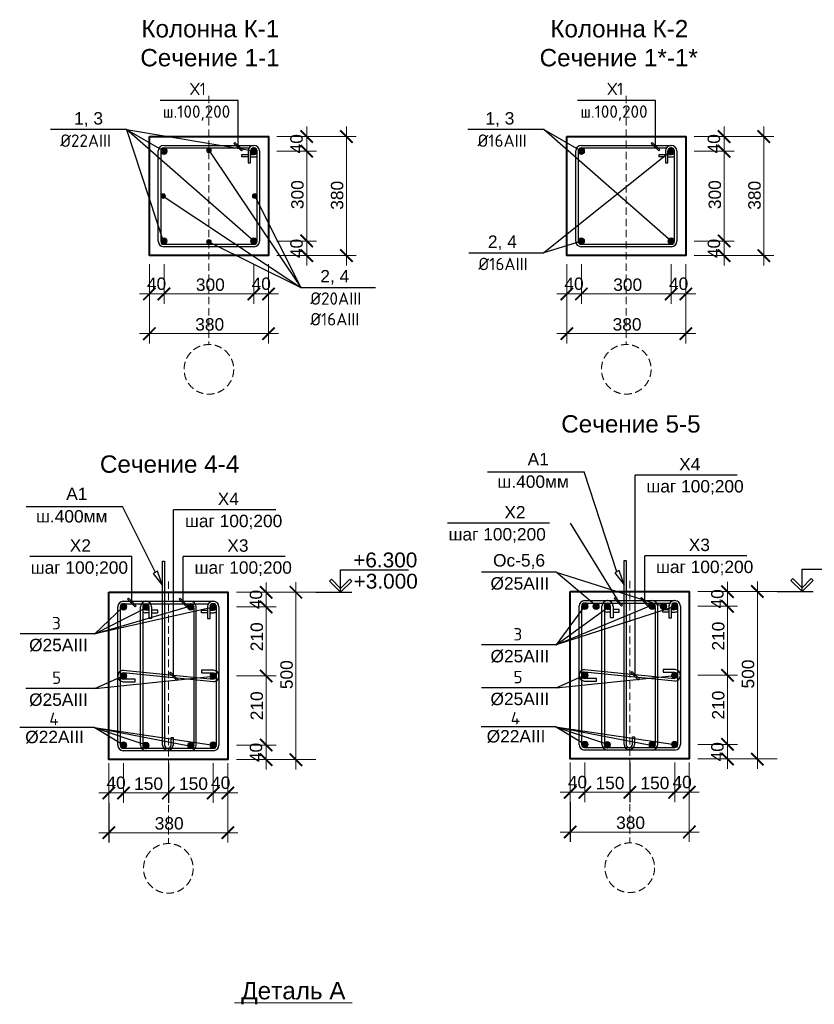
# Model space of a CAD drawing. Header units: millimetres. Extents: x 2063114 to 14983986, y -126020516 to 213791.
# Tile 555 of 656: x 2323391 to 2339408, y -375484 to -355644. Entities that reach past the tile are written whole.
import ezdxf
from ezdxf.enums import TextEntityAlignment as Align

# ---------------------------------------------------------------- set-up
doc = ezdxf.new("R2010")
doc.units = ezdxf.units.MM
doc.linetypes.add('ACAD_ISO04W100', pattern=[30, 24, -3, 0, -3])
doc.linetypes.add('HIDDEN', pattern=[0.375, 0.25, -0.125])
for name, color, linetype, lineweight in [('007-Extension', 32, 'Continuous', 15), ('оси', 22, 'ACAD_ISO04W100', 13), ('РАЗМЕР АР', 150, 'Continuous', 20)]:
    doc.layers.add(name, color=color, linetype=linetype, lineweight=lineweight)
doc.layers.add('2D-чертеж - Общий', color=7, linetype='Continuous')
doc.layers.add('размер', color=7, linetype='Continuous')
doc.styles.get("Standard").update_dxf_attribs({"font": 'arial.ttf'})

# ---------------------------------------------------------------- blocks, each defined once
blk = doc.blocks.new('_ArchTick')
at = {"color": 0, "linetype": 'ByBlock', "const_width": 0.15}
blk.add_lwpolyline([(-0.5, -0.5), (0.5, 0.5)], dxfattribs=at)

msp = doc.modelspace()

# ---------------------------------------------------------------- hatches: boundary and pattern name
at = {"lineweight": 15}
for color, points in [(3, [(2326364.57822, -358294.19238, 1), (2326234.57822, -358294.19238, 1)]), (1, [(2327157.77822, -358275.99238, -1), (2327251.37822, -358275.99238, -1)]), (3, [(2328044.57822, -358294.19238, -1), (2328174.57822, -358294.19238, -1)]), (3, [(2334777.93079, -358294.19238, 1), (2334647.93079, -358294.19238, 1)]), (3, [(2336457.93079, -358294.19238, -1), (2336587.93079, -358294.19238, -1)]), (1, [(2326234.57822, -359199.19231, -1), (2326328.17822, -359199.19231, -1)]), (1, [(2328080.97822, -359199.19231, -1), (2328174.57822, -359199.19231, -1)]), (3, [(2326364.57822, -360104.19238, -1), (2326234.57822, -360104.19238, -1)]), (1, [(2327157.77822, -360122.83647, -1), (2327251.37822, -360122.83647, -1)]), (3, [(2328044.57822, -360104.19238, 1), (2328174.57822, -360104.19238, 1)]), (3, [(2334777.93079, -360104.19238, -1), (2334647.93079, -360104.19238, -1)]), (3, [(2336457.93079, -360104.19238, 1), (2336587.93079, -360104.19238, 1)]), (4, [(2325547.23233, -367478.11716, 1), (2325417.23233, -367478.11716, 1)]), (4, [(2325999.73233, -367478.11716, 1), (2325869.73233, -367478.11716, 1)]), (4, [(2326774.73279, -367478.11656, -1), (2326904.73279, -367478.11635, -1)]), (4, [(2327227.23233, -367478.11716, -1), (2327357.23233, -367478.11716, -1)]), (4, [(2334848.50525, -367464.50227, 1), (2334718.50525, -367464.50227, 1)]), (4, [(2335074.75525, -367464.50227, 1), (2334944.75525, -367464.50227, 1)]), (4, [(2335301.00525, -367464.50227, 1), (2335171.00525, -367464.50227, 1)]), (4, [(2336076.00571, -367464.50166, -1), (2336206.00571, -367464.50146, -1)]), (4, [(2336302.25525, -367464.50227, -1), (2336432.25525, -367464.50227, -1)]), (4, [(2336528.50525, -367464.50227, -1), (2336658.50525, -367464.50227, -1)]), (6, [(2325547.23233, -368868.89376, 1), (2325417.23233, -368868.89376, 1)]), (6, [(2327227.23233, -368868.89376, -1), (2327357.23233, -368868.89376, -1)]), (6, [(2334848.50525, -368855.27886, 1), (2334718.50525, -368855.27886, 1)]), (6, [(2336528.50525, -368855.27886, -1), (2336658.50525, -368855.27886, -1)]), (3, [(2325547.23233, -370259.67035, -1), (2325417.23233, -370259.67035, -1)]), (3, [(2325999.73233, -370269.67035, -1), (2325869.73233, -370269.67035, -1)]), (3, [(2326774.73612, -370269.66974, 1), (2326904.73612, -370269.66954, 1)]), (3, [(2327227.23233, -370259.67035, 1), (2327357.23233, -370259.67035, 1)]), (3, [(2334848.50525, -370246.05546, -1), (2334718.50525, -370246.05546, -1)]), (3, [(2335301.00525, -370256.05546, -1), (2335171.00525, -370256.05546, -1)]), (3, [(2336076.00904, -370256.05485, 1), (2336206.00904, -370256.05465, 1)]), (3, [(2336528.50525, -370246.05546, 1), (2336658.50525, -370246.05546, 1)])]:
    msp.add_hatch(color=color, dxfattribs=at).paths.add_polyline_path(points)

# ---------------------------------------------------------------- linework, layer by layer
for p, q in [((2325541.65799, -357856.68845), (2326299.57822, -358294.19238)), ((2325541.65799, -357856.68845), (2326288.16163, -360129.43039)), ((2328109.57822, -360104.19238), (2325541.65799, -357856.68845)), ((2325541.65799, -357856.68845), (2328104.57822, -358289.19238)), ((2333955.01057, -357856.68845), (2334712.93079, -358294.19238)), ((2336522.93079, -360104.19238), (2333955.01057, -357856.68845)), ((2326184.57822, -360109.19238), (2326184.57822, -358289.19221)), ((2327204.57822, -358275.99238), (2329055.46765, -361038.23329)), ((2328224.57822, -358289.19221), (2328224.57822, -360109.19238)), ((2336527.93079, -358289.19238), (2333955.01057, -360342.01844)), ((2334597.93079, -360109.19238), (2334597.93079, -358289.19221)), ((2336637.93079, -358289.19221), (2336637.93079, -360109.19238)), ((2326284.77192, -359202.00926), (2329055.46765, -361038.23329)), ((2328127.77822, -359199.19231), (2329055.46765, -361038.23329)), ((2328114.57822, -360219.19238), (2326294.57822, -360219.19238)), ((2327204.57822, -360122.83647), (2329055.46765, -361038.23329)), ((2334712.93079, -360104.19238), (2333955.01057, -360342.01844)), ((2336527.93079, -360219.19238), (2334707.93079, -360219.19238)), ((2332444.55966, -360342.01844), (2333955.01057, -360342.01844)), ((2329055.46765, -361038.23329), (2330565.91856, -361038.23329)), ((2326272.23233, -370259.67035), (2326272.23233, -366558.11716)), ((2326272.23233, -366558.11716), (2326312.23233, -366558.11716)), ((2326312.23233, -366558.11716), (2326312.23233, -370259.67035)), ((2335573.50525, -370246.05546), (2335573.50525, -366544.50227)), ((2335573.50525, -366544.50227), (2335613.50525, -366544.50227)), ((2335613.50525, -366544.50227), (2335613.50525, -370246.05546)), ((2335016.50555, -367460.1089), (2334203.87092, -366777.75495)), ((2334203.87092, -366777.75495), (2336367.25513, -367464.50156)), ((2325477.23233, -367473.11716), (2324902.59799, -368020.0966)), ((2324902.59799, -368020.0966), (2325976.19671, -367478.11716)), ((2324902.59799, -368020.0966), (2326775.83494, -367478.11716)), ((2327297.23233, -367483.11716), (2324902.59799, -368020.0966)), ((2325367.23233, -370264.67052), (2325367.23233, -367473.11716)), ((2325824.73233, -370259.67035), (2325824.73233, -367478.11716)), ((2326949.7361, -370259.66947), (2326949.73279, -367478.11628)), ((2327407.23233, -367473.11716), (2327407.23233, -370264.67035)), ((2334778.50525, -367459.50227), (2334203.87092, -368244.17062)), ((2334203.87092, -368244.17062), (2335277.46963, -367464.50227)), ((2334203.87092, -368244.17062), (2336077.10786, -367464.50227)), ((2336598.50525, -367469.50227), (2334203.87092, -368244.17062)), ((2334668.50525, -370251.05563), (2334668.50525, -367459.50227)), ((2335126.00525, -370246.05546), (2335126.00525, -367464.50227)), ((2336251.00902, -370246.05458), (2336251.00571, -367464.50139)), ((2336708.50525, -367459.50227), (2336708.50525, -370251.05546)), ((2326442.23233, -370259.67035), (2326442.23233, -370109.67035)), ((2326442.23233, -370109.67035), (2326482.23233, -370109.67035)), ((2326482.23233, -370109.67035), (2326482.23233, -370259.67035)), ((2335743.50525, -370246.05546), (2335743.50525, -370096.05546)), ((2335743.50525, -370096.05546), (2335783.50525, -370096.05546)), ((2335783.50525, -370096.05546), (2335783.50525, -370246.05546)), ((2327297.23233, -370374.67035), (2325477.23233, -370374.67035)), ((2336598.50525, -370361.05546), (2334778.50525, -370361.05546))]:
    msp.add_line(p, q)
at = {"lineweight": 25}
for p, q in [((2327729.63122, -358118.58575), (2327708.41802, -358139.79895)), ((2327708.41802, -358139.79895), (2327858.41806, -358289.799)), ((2327879.63127, -358268.5858), (2327729.63122, -358118.58575)), ((2327858.41806, -358289.799), (2327879.63127, -358268.5858)), ((2336142.9838, -358118.58575), (2336121.77059, -358139.79895)), ((2336121.77059, -358139.79895), (2336271.77064, -358289.799)), ((2336292.98384, -358268.5858), (2336142.9838, -358118.58575)), ((2336271.77064, -358289.799), (2336292.98384, -358268.5858)), ((2335428.45834, -366769.24429), (2334765.8091, -364754.61057)), ((2326127.18542, -366782.85918), (2325464.53618, -365453.36272)), ((2334484.79032, -365789.01782), (2335465.60459, -367382.80101)), ((2326171.32222, -366758.77968), (2326083.04862, -366806.93869)), ((2326083.04862, -366806.93869), (2326271.07911, -367046.61075)), ((2326271.07911, -367046.61075), (2326171.32222, -366758.77968)), ((2335472.59514, -366745.16479), (2335384.32154, -366793.3238)), ((2335384.32154, -366793.3238), (2335572.35203, -367032.99586)), ((2335572.35203, -367032.99586), (2335472.59514, -366745.16479)), ((2325586.44579, -367302.51054), (2325565.23258, -367323.72374)), ((2325565.23258, -367323.72374), (2325715.23263, -367473.72379)), ((2325736.44583, -367452.51059), (2325586.44579, -367302.51054)), ((2326623.24916, -367302.51054), (2326602.03596, -367323.72374)), ((2326602.03596, -367323.72374), (2326752.036, -367473.72379)), ((2326773.24921, -367452.51059), (2326623.24916, -367302.51054)), ((2335393.61674, -367288.89565), (2335372.40354, -367310.10885)), ((2335372.40354, -367310.10885), (2335522.40359, -367460.1089)), ((2335543.61679, -367438.89569), (2335393.61674, -367288.89565)), ((2335924.52208, -367288.89565), (2335903.30888, -367310.10885)), ((2335903.30888, -367310.10885), (2336053.30892, -367460.1089)), ((2336074.52213, -367438.89569), (2335924.52208, -367288.89565)), ((2325715.23263, -367473.72379), (2325736.44583, -367452.51059)), ((2326752.036, -367473.72379), (2326773.24921, -367452.51059)), ((2335522.40359, -367460.1089), (2335543.61679, -367438.89569)), ((2336053.30892, -367460.1089), (2336074.52213, -367438.89569)), ((2326429.89167, -368790.42823), (2326408.67847, -368811.64143)), ((2326408.67847, -368811.64143), (2326558.67851, -368961.64148)), ((2326579.89172, -368940.42827), (2326429.89167, -368790.42823)), ((2335731.16459, -368776.81333), (2335709.95139, -368798.02654)), ((2335709.95139, -368798.02654), (2335859.95143, -368948.02658)), ((2335881.16464, -368926.81338), (2335731.16459, -368776.81333)), ((2324902.59799, -369120.2053), (2325477.23233, -368863.89376)), ((2324902.59799, -369120.2053), (2327297.18196, -368873.89376)), ((2326558.67851, -368961.64148), (2326579.89172, -368940.42827)), ((2334203.87092, -369106.59041), (2334778.50525, -368850.27886)), ((2334203.87092, -369106.59041), (2336598.45488, -368860.27886)), ((2335859.95143, -368948.02658), (2335881.16464, -368926.81338)), ((2324892.59799, -369908.87862), (2325976.19671, -370269.67035)), ((2324892.59799, -369908.87862), (2326775.83494, -370269.67035)), ((2324892.59799, -369908.87862), (2327297.23233, -370264.67035)), ((2325482.23233, -370259.67035), (2324892.59799, -369908.87862)), ((2334193.87092, -369895.26373), (2335277.46963, -370256.05546)), ((2334193.87092, -369895.26373), (2336077.10786, -370256.05546)), ((2334193.87092, -369895.26373), (2336598.50525, -370251.05546)), ((2334783.50525, -370246.05546), (2334193.87092, -369895.26373))]:
    msp.add_line(p, q, dxfattribs=at)
at = {"color": 0, "linetype": 'Continuous', "lineweight": 25}
for p, q in [((2329675.25251, -366918.34248), (2329635.47776, -366958.11723)), ((2329635.47776, -366958.11723), (2329860.47769, -367183.11716)), ((2329860.47769, -367103.56768), (2329675.25251, -366918.34248)), ((2329860.47769, -367103.56768), (2330045.70286, -366918.34248)), ((2330085.47762, -366958.11723), (2329860.47769, -367183.11716)), ((2330045.70286, -366918.34248), (2330085.47762, -366958.11723)), ((2338976.52543, -366904.72758), (2338936.75068, -366944.50234)), ((2338936.75068, -366944.50234), (2339161.75061, -367169.50227)), ((2339161.75061, -367089.95278), (2338976.52543, -366904.72758)), ((2339161.75061, -367089.95278), (2339346.97578, -366904.72758)), ((2339386.75054, -366944.50234), (2339161.75061, -367169.50227)), ((2339346.97578, -366904.72758), (2339386.75054, -366944.50234)), ((2329860.47769, -367183.11716), (2329860.47769, -367103.56768)), ((2329860.47769, -367183.11716), (2329860.47769, -367103.56768)), ((2339161.75061, -367169.50227), (2339161.75061, -367089.95278)), ((2339161.75061, -367169.50227), (2339161.75061, -367089.95278))]:
    msp.add_line(p, q, dxfattribs=at)
at = {"lineweight": 25, "extrusion": (0, 1, 0)}
for points, elevation in [([(-2327794.02464, 0), (-2326223.32592, 0)], -357275.15216), ([(-2336207.37722, 0), (-2334636.67849, 0)], -357275.15216), ([(-2325541.65799, 0), (-2324013.81708, 0)], -357856.68845), ([(-2333955.01057, 0), (-2332427.16966, 0)], -357856.68845), ([(-2332819.95793, 0), (-2334765.8091, 0)], -364754.61057), ([(-2337853.14559, 0), (-2335795.55801, 0)], -364821.44683), ([(-2323518.68501, 0), (-2325464.53618, 0)], -365453.36272), ([(-2328551.87267, 0), (-2326494.28509, 0)], -365520.19898), ([(-2334072.61884, 0), (-2332015.03127, 0)], -365789.01782), ([(-2325650.83921, 0), (-2323593.25163, 0)], -366459.07695), ([(-2328745.23016, 0), (-2326687.64258, 0)], -366459.07695), ([(-2338046.50308, 0), (-2335988.9155, 0)], -366445.46205), ([(-2334203.87092, 0), (-2332701.78758, 0)], -366777.75495), ([(-2324902.59799, 0), (-2323400.51466, 0)], -368020.0966), ([(-2334203.87092, 0), (-2332701.78758, 0)], -368244.17062), ([(-2324902.59799, 0), (-2323515.12381, 0)], -369120.2053), ([(-2334203.87092, 0), (-2332701.78758, 0)], -369106.59041), ([(-2324892.59799, 0), (-2323390.51466, 0)], -369908.87862), ([(-2334193.87092, 0), (-2332691.78758, 0)], -369895.26373)]:
    msp.add_lwpolyline(points, dxfattribs=dict(at, elevation=elevation))
at = {"lineweight": 25, "extrusion": (1, 0, 0)}
for points, elevation in [([(-358204.19238, 0), (-357275.15216, 0)], 2327794.02464), ([(-358204.19238, 0), (-357275.15216, 0)], 2336207.37722), ([(-368862.41996, 0), (-364821.44683, 0)], 2335795.55801), ([(-368876.03485, 0), (-365520.19898, 0)], 2326494.28509), ([(-367388.11716, 0), (-366459.07695, 0)], 2325650.83921), ([(-367388.11716, 0), (-366459.07695, 0)], 2326687.64258), ([(-367374.50227, 0), (-366445.46205, 0)], 2335988.9155)]:
    msp.add_lwpolyline(points, dxfattribs=dict(at, elevation=elevation))
at = {"lineweight": 40, "ltscale": 100}
for points in [[(2326004.57822, -357999.19238), (2328404.57822, -357999.19238), (2328404.57822, -360399.19238), (2326004.57822, -360399.19238)], [(2334417.93079, -357999.19238), (2336817.93079, -357999.19238), (2336817.93079, -360399.19238), (2334417.93079, -360399.19238)], [(2325187.23233, -367183.11716), (2327587.23233, -367183.11716), (2327587.23233, -370554.67035), (2325187.23233, -370554.67035)], [(2334488.50525, -367169.50227), (2336888.50525, -367169.50227), (2336888.50525, -370541.05546), (2334488.50525, -370541.05546)]]:
    msp.add_lwpolyline(points, close=True, dxfattribs=at)
at = {"color": 0, "linetype": 'Continuous', "lineweight": 25, "extrusion": (1, 0, 0)}
for points, elevation in [([(-367183.11716, 0), (-366733.11716, 0)], 2329860.47769), ([(-367169.50227, 0), (-366719.50227, 0)], 2339161.75061)]:
    msp.add_lwpolyline(points, dxfattribs=dict(at, elevation=elevation))
at = {"color": 0, "linetype": 'Continuous', "lineweight": 25, "extrusion": (0, 1, 0)}
for points, elevation in [([(-2329860.47769, 0), (-2331225.78277, 0)], -366733.11716), ([(-2339161.75061, 0), (-2340527.05569, 0)], -366719.50227), ([(-2329358.78552, 0), (-2330085.47769, 0)], -367183.11716), ([(-2338660.05844, 0), (-2339386.75061, 0)], -367169.50227)]:
    msp.add_lwpolyline(points, dxfattribs=dict(at, elevation=elevation))
at = {"color": 3, "lineweight": 15}
for centre in [(2326299.57822, -358294.19238), (2328109.57822, -358294.19238), (2334712.93079, -358294.19238), (2336522.93079, -358294.19238), (2326299.57822, -360104.19238), (2328109.57822, -360104.19238), (2334712.93079, -360104.19238), (2336522.93079, -360104.19238), (2325482.23233, -370259.67035), (2327292.23233, -370259.67035), (2334783.50525, -370246.05546), (2336593.50525, -370246.05546)]:
    msp.add_circle(centre, 65, dxfattribs=at)
at = {"color": 1, "lineweight": 15}
for centre in [(2327204.57822, -358275.99238), (2326281.37822, -359199.19231), (2328127.77822, -359199.19231), (2327204.57822, -360122.83647)]:
    msp.add_circle(centre, 46.8, dxfattribs=at)
at = {"color": 4, "lineweight": 15}
for centre in [(2325482.23233, -367478.11716), (2325934.73233, -367478.11716), (2326839.73279, -367478.11645), (2327292.23233, -367478.11716), (2334783.50525, -367464.50227), (2335009.75525, -367464.50227), (2335236.00525, -367464.50227), (2336141.00571, -367464.50156), (2336367.25525, -367464.50227), (2336593.50525, -367464.50227)]:
    msp.add_circle(centre, 65, dxfattribs=at)
at = {"color": 6, "lineweight": 15}
for centre in [(2325482.23233, -368868.89376), (2327292.23233, -368868.89376), (2334783.50525, -368855.27886), (2336593.50525, -368855.27886)]:
    msp.add_circle(centre, 65, dxfattribs=at)
at = {"lineweight": 15}
for centre in [(2325934.73233, -370269.67035), (2326839.73612, -370269.66964), (2335236.00525, -370256.05546), (2336141.00904, -370256.05475)]:
    msp.add_circle(centre, 65, dxfattribs=at)
for centre, radius, start, end in [((2326294.57822, -360109.19238), 110, 180, 270), ((2328114.57822, -360109.19238), 110, 270, 0), ((2334707.93079, -360109.19238), 110, 180, 270), ((2336527.93079, -360109.19238), 110, 270, 0), ((2325477.23233, -370264.67035), 110, 180, 270), ((2326377.23233, -370259.67035), 105, 180, 0), ((2326377.23233, -370259.67035), 65, 180, 0), ((2327297.23233, -370264.67035), 110, 270, 0), ((2334778.50525, -370251.05546), 110, 180, 270), ((2335678.50525, -370246.05546), 105, 180, 0), ((2335678.50525, -370246.05546), 65, 180, 0), ((2336598.50525, -370251.05546), 110, 270, 0)]:
    msp.add_arc(centre, radius, start, end)
at = {"layer": '2D-чертеж - Общий', "linetype": 'Continuous'}
for p, q in [((2326234.57822, -358289.19225), (2326234.57822, -360109.19238)), ((2326294.57805, -358179.19238), (2328114.57839, -358179.19238)), ((2326294.57822, -358229.19238), (2328012.38277, -358229.19238)), ((2326294.57822, -358229.19238), (2326304.57822, -358229.19238)), ((2327994.57822, -358289.19221), (2327994.57822, -358529.19238)), ((2328044.57822, -358529.19238), (2328044.57822, -358289.19225)), ((2328114.57822, -358229.19238), (2328104.57822, -358229.19238)), ((2328174.57822, -360109.19238), (2328174.57822, -358289.19225)), ((2334647.93079, -358289.19225), (2334647.93079, -360109.19238)), ((2334707.93062, -358179.19238), (2336527.93096, -358179.19238)), ((2334707.93079, -358229.19238), (2336425.73535, -358229.19238)), ((2334707.93079, -358229.19238), (2334717.93079, -358229.19238)), ((2336407.93079, -358289.19221), (2336407.93079, -358529.19238)), ((2336457.93079, -358529.19238), (2336457.93079, -358289.19225)), ((2336527.93079, -358229.19238), (2336517.93079, -358229.19238)), ((2336587.93079, -360109.19238), (2336587.93079, -358289.19225)), ((2327869.90691, -358409.19238), (2327869.90691, -358359.19238)), ((2327869.90691, -358359.19238), (2327994.57822, -358359.19238)), ((2327994.57822, -358409.19238), (2327869.90691, -358409.19238)), ((2328044.57822, -358359.19238), (2328114.57822, -358359.19238)), ((2328044.57822, -358409.19238), (2328114.57822, -358409.19238)), ((2336283.25948, -358409.19238), (2336283.25948, -358359.19238)), ((2336283.25948, -358359.19238), (2336407.93079, -358359.19238)), ((2336407.93079, -358409.19238), (2336283.25948, -358409.19238)), ((2336457.93079, -358359.19238), (2336527.93079, -358359.19238)), ((2336457.93079, -358409.19238), (2336527.93079, -358409.19238)), ((2327994.57822, -358529.19238), (2328044.57822, -358529.19238)), ((2336407.93079, -358529.19238), (2336457.93079, -358529.19238)), ((2326294.57822, -360169.19238), (2328114.57822, -360169.19238)), ((2334707.93079, -360169.19238), (2336527.93079, -360169.19238)), ((2325477.2323, -367363.11716), (2327297.23264, -367363.11716)), ((2325477.23247, -367413.11716), (2327195.03703, -367413.11716)), ((2334778.50522, -367349.50227), (2336598.50556, -367349.50227)), ((2334778.50539, -367399.50227), (2336496.30995, -367399.50227)), ((2325417.23233, -367478.11716), (2325417.23233, -370259.6706)), ((2325874.73233, -367503.11716), (2325874.73233, -370244.67035)), ((2325999.73233, -367543.11716), (2325929.73233, -367543.11716)), ((2325999.73233, -367593.11716), (2325929.73233, -367593.11716)), ((2325999.73233, -367713.11716), (2325999.73233, -367473.11704)), ((2326049.73233, -367473.117), (2326049.73233, -367713.11716)), ((2326174.40364, -367543.11716), (2326049.73233, -367543.11716)), ((2326049.73233, -367593.11716), (2326174.40364, -367593.11716)), ((2326174.40364, -367593.11716), (2326174.40364, -367543.11716)), ((2326899.73283, -367503.11636), (2326899.73611, -370244.66962)), ((2327052.56102, -367593.11716), (2327052.56102, -367543.11716)), ((2327052.56102, -367543.11716), (2327177.23233, -367543.11716)), ((2327177.23233, -367593.11716), (2327052.56102, -367593.11716)), ((2327177.23233, -367473.117), (2327177.23233, -367713.11716)), ((2327227.23233, -367713.11716), (2327227.23233, -367473.11704)), ((2327227.23233, -367543.11716), (2327297.23233, -367543.11716)), ((2327227.23233, -367593.11716), (2327297.23233, -367593.11716)), ((2327357.23233, -370264.67035), (2327357.23233, -367483.11716)), ((2334718.50525, -367464.50227), (2334718.50525, -370246.0557)), ((2335176.00525, -367489.50227), (2335176.00525, -370231.05546)), ((2335301.00525, -367529.50227), (2335231.00525, -367529.50227)), ((2335301.00525, -367579.50227), (2335231.00525, -367579.50227)), ((2335301.00525, -367699.50227), (2335301.00525, -367459.50215)), ((2335351.00525, -367459.50211), (2335351.00525, -367699.50227)), ((2335475.67656, -367529.50227), (2335351.00525, -367529.50227)), ((2335351.00525, -367579.50227), (2335475.67656, -367579.50227)), ((2335475.67656, -367579.50227), (2335475.67656, -367529.50227)), ((2336201.00575, -367489.50147), (2336201.00903, -370231.05473)), ((2336353.83394, -367579.50227), (2336353.83394, -367529.50227)), ((2336353.83394, -367529.50227), (2336478.50525, -367529.50227)), ((2336478.50525, -367579.50227), (2336353.83394, -367579.50227)), ((2336478.50525, -367459.50211), (2336478.50525, -367699.50227)), ((2336528.50525, -367699.50227), (2336528.50525, -367459.50215)), ((2336528.50525, -367529.50227), (2336598.50525, -367529.50227)), ((2336528.50525, -367579.50227), (2336598.50525, -367579.50227)), ((2336658.50525, -370251.05546), (2336658.50525, -367469.50227)), ((2326049.73233, -367713.11716), (2325999.73233, -367713.11716)), ((2327177.23233, -367713.11716), (2327227.23233, -367713.11716)), ((2335351.00525, -367699.50227), (2335301.00525, -367699.50227)), ((2336478.50525, -367699.50227), (2336528.50525, -367699.50227)), ((2327297.18212, -368983.89376), (2325477.23221, -368803.89376)), ((2325477.28253, -368753.89376), (2327297.23245, -368933.89376)), ((2327297.18212, -368753.89376), (2327057.18196, -368753.89376)), ((2327057.23233, -368753.89376), (2327057.23233, -368803.89376)), ((2327057.23233, -368803.89376), (2327297.23245, -368803.89376)), ((2336598.45504, -368970.27886), (2334778.50513, -368790.27886)), ((2334778.55545, -368740.27886), (2336598.50537, -368920.27886)), ((2336598.45504, -368740.27886), (2336358.45488, -368740.27886)), ((2336358.50525, -368740.27886), (2336358.50525, -368790.27886)), ((2336358.50525, -368790.27886), (2336598.50537, -368790.27886)), ((2325717.23233, -368933.89376), (2325477.23221, -368933.89376)), ((2325477.28253, -368983.89376), (2325717.2827, -368983.89376)), ((2325717.23233, -368983.89376), (2325717.23233, -368933.89376)), ((2335018.50525, -368920.27886), (2334778.50513, -368920.27886)), ((2334778.55545, -368970.27886), (2335018.55562, -368970.27886)), ((2335018.50525, -368970.27886), (2335018.50525, -368920.27886)), ((2325477.23233, -370324.67035), (2326387.23233, -370324.67035)), ((2326387.23233, -370324.67035), (2327297.23233, -370324.67035)), ((2334778.50525, -370311.05546), (2335688.50525, -370311.05546)), ((2335688.50525, -370311.05546), (2336598.50525, -370311.05546))]:
    msp.add_line(p, q, dxfattribs=at)
at = {"layer": '2D-чертеж - Общий', "color": 4, "linetype": 'Continuous'}
for p, q in [((2325477.23233, -367413.11716), (2325487.23233, -367413.11716)), ((2325934.73233, -367418.11716), (2325944.73233, -367418.11716)), ((2326839.7327, -367418.11645), (2326829.7327, -367418.11647)), ((2327297.23233, -367413.11716), (2327287.23233, -367413.11716)), ((2334778.50525, -367399.50227), (2334788.50525, -367399.50227)), ((2335236.00525, -367404.50227), (2335246.00525, -367404.50227)), ((2336141.00562, -367404.50156), (2336131.00562, -367404.50158)), ((2336598.50525, -367399.50227), (2336588.50525, -367399.50227)), ((2325934.73233, -370329.6706), (2325944.73233, -370329.6706)), ((2326839.73621, -370329.66989), (2326829.73621, -370329.6699)), ((2335236.00525, -370316.0557), (2335246.00525, -370316.0557)), ((2336141.00913, -370316.05499), (2336131.00913, -370316.05501))]:
    msp.add_line(p, q, dxfattribs=at)
at = {"layer": '2D-чертеж - Общий', "linetype": 'Continuous'}
for centre, radius, start, end in [((2326294.57822, -358289.19238), 110, 90, 180), ((2326294.57822, -358289.19238), 60, 90, 180), ((2326294.57822, -358289.19238), 60, 90, 180), ((2326304.57822, -358289.19238), 60, 0, 90), ((2328104.57822, -358289.19238), 110, 90, 180), ((2328104.57822, -358289.19238), 60, 90, 180), ((2328114.57822, -358289.19238), 110, 0, 90), ((2328114.57822, -358289.19238), 60, 0, 90), ((2328114.57822, -358299.19238), 60, 270, 0), ((2334707.93079, -358289.19238), 110, 90, 180), ((2334707.93079, -358289.19238), 60, 90, 180), ((2334707.93079, -358289.19238), 60, 90, 180), ((2334717.93079, -358289.19238), 60, 0, 90), ((2336517.93079, -358289.19238), 110, 90, 180), ((2336517.93079, -358289.19238), 60, 90, 180), ((2336527.93079, -358289.19238), 110, 0, 90), ((2336527.93079, -358289.19238), 60, 0, 90), ((2336527.93079, -358299.19238), 60, 270, 0), ((2328114.57822, -358299.19238), 110, 270, 303.055731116), ((2336527.93079, -358299.19238), 110, 270, 303.055731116), ((2326294.57822, -360109.19238), 60, 180, 270), ((2328114.57822, -360109.19238), 60, 270, 0), ((2334707.93079, -360109.19238), 60, 180, 270), ((2336527.93079, -360109.19238), 60, 270, 0), ((2325477.23233, -367473.11716), 110, 90, 180), ((2325943.75175, -367481.85313), 119.07804, 94.343958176, 178.202101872), ((2325939.73233, -367473.11716), 110, 0, 90), ((2326830.71338, -367481.85243), 119.07804, 1.797988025, 85.656131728), ((2327287.23233, -367473.11716), 110, 90, 180), ((2327297.23233, -367473.11716), 110, 0, 90), ((2334778.50525, -367459.50227), 110, 90, 180), ((2335245.02467, -367468.23824), 119.07804, 94.343958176, 178.202101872), ((2335241.00525, -367459.50227), 110, 0, 90), ((2336131.9863, -367468.23754), 119.07804, 1.797988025, 85.656131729), ((2336588.50525, -367459.50227), 110, 90, 180), ((2336598.50525, -367459.50227), 110, 0, 90), ((2325929.73233, -367483.11716), 110, 240, 270), ((2327297.23233, -367483.11716), 110, 270, 303.055731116), ((2335231.00525, -367469.50227), 110, 240, 270), ((2336598.50525, -367469.50227), 110, 270, 303.055731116), ((2325477.2827, -368863.89376), 110, 90, 180), ((2327297.18196, -368863.89376), 110, 0, 90), ((2334778.55562, -368850.27886), 110, 90, 180), ((2336598.45488, -368850.27886), 110, 0, 90), ((2325477.2827, -368873.89376), 110, 180, 270), ((2327297.18196, -368873.89376), 110, 270, 0), ((2334778.55562, -368860.27886), 110, 180, 270), ((2336598.45488, -368860.27886), 110, 270, 0), ((2325477.23233, -370264.67035), 60, 180, 270), ((2325943.75175, -370255.93439), 119.07804, 181.797898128, 265.656041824), ((2326830.71668, -370255.93369), 119.07804, 274.344048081, 358.20219177), ((2327297.23233, -370264.67035), 60, 270, 0), ((2334778.50525, -370251.05546), 60, 180, 270), ((2335245.02467, -370242.31949), 119.07804, 181.797898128, 265.656041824), ((2336131.9896, -370242.3188), 119.07804, 274.344048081, 358.20219177), ((2336598.50525, -370251.05546), 60, 270, 0)]:
    msp.add_arc(centre, radius, start, end, dxfattribs=at)
at = {"layer": '2D-чертеж - Общий', "color": 4, "linetype": 'Continuous'}
for centre, start, end in [((2325477.23233, -367473.11716), 90, 180), ((2325477.23247, -367473.11716), 90, 180), ((2325487.23233, -367473.11716), 0, 90), ((2325934.73233, -367478.11716), 90, 180), ((2325934.73247, -367478.11716), 90, 180), ((2326839.73196, -367478.11972), 359.999676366, 89.999676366), ((2326839.73265, -367478.11645), 0.0000899, 90.000089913), ((2326839.73279, -367478.11645), 0.0000899, 90.000089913), ((2327287.23233, -367473.11716), 90, 180), ((2327297.23233, -367473.11716), 0, 90), ((2334778.50525, -367459.50227), 90, 180), ((2334778.50539, -367459.50227), 90, 180), ((2334788.50525, -367459.50227), 0, 90), ((2335236.00525, -367464.50227), 90, 180), ((2335236.00539, -367464.50227), 90, 180), ((2336141.00488, -367464.50483), 359.999676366, 89.999676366), ((2336141.00557, -367464.50156), 0.0000899, 90.000089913), ((2336141.00571, -367464.50156), 0.0000899, 90.000089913), ((2336588.50525, -367459.50227), 90, 180), ((2336598.50525, -367459.50227), 0, 90), ((2327297.23233, -367483.11716), 270, 0), ((2336598.50525, -367469.50227), 270, 0), ((2325477.23233, -368863.89376), 90, 180), ((2334778.50525, -368850.27886), 90, 180), ((2325477.23233, -368873.89376), 180, 270), ((2334778.50525, -368860.27886), 180, 270), ((2325934.73233, -370269.6706), 180, 270), ((2325934.73233, -370269.6706), 180, 270), ((2325934.73247, -370269.6706), 180, 270), ((2326839.73598, -370269.66989), 270.000089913, 0.0000899), ((2326839.73612, -370269.66989), 270.000089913, 0.0000899), ((2326839.73612, -370269.66989), 270.000089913, 0.0000899), ((2335236.00525, -370256.0557), 180, 270), ((2335236.00525, -370256.0557), 180, 270), ((2335236.00539, -370256.0557), 180, 270), ((2336141.0089, -370256.05499), 270.000089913, 0.0000899), ((2336141.00904, -370256.05499), 270.000089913, 0.0000899), ((2336141.00904, -370256.05499), 270.000089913, 0.0000899)]:
    msp.add_arc(centre, 60, start, end, dxfattribs=at)
at = {"layer": 'оси', "color": 1, "linetype": 'HIDDEN', "ltscale": 600}
for p, q in [((2327204.57822, -357179.65802), (2327204.57822, -362190.18877)), ((2335617.93079, -357179.65802), (2335617.93079, -362190.18877)), ((2326387.23233, -366963.58281), (2326387.23233, -372245.66675)), ((2335688.50525, -366949.96792), (2335688.50525, -372232.05186))]:
    msp.add_line(p, q, dxfattribs=at)
for centre in [(2327204.57822, -362690.18877), (2335617.93079, -362690.18877), (2326387.23233, -372745.66675), (2335688.50525, -372732.05186)]:
    msp.add_circle(centre, 500, dxfattribs=at)
at = {"layer": 'размер'}
for p, q in [((2326387.23233, -370626.22354), (2326387.23233, -371426.22354)), ((2326387.23233, -370626.22354), (2326387.23233, -371426.22354)), ((2335688.50525, -370612.60865), (2335688.50525, -371412.60865)), ((2335688.50525, -370612.60865), (2335688.50525, -371412.60865)), ((2325187.23233, -371426.22354), (2325187.23233, -372226.22354)), ((2334488.50525, -371412.60865), (2334488.50525, -372212.60865))]:
    msp.add_line(p, q, dxfattribs=at)
at = {"layer": 'РАЗМЕР АР', "ltscale": 150}
for p, q in [((2329176.13141, -358494.19238), (2329176.13141, -357799.19238)), ((2329976.13141, -360599.19238), (2329976.13141, -357799.19238)), ((2337589.48398, -358494.19238), (2337589.48398, -357799.19238)), ((2338389.48398, -360599.19238), (2338389.48398, -357799.19238)), ((2328576.13141, -357999.19238), (2329376.13141, -357999.19238)), ((2329176.13141, -360304.19238), (2329176.13141, -358094.19238)), ((2329376.13141, -357999.19238), (2330176.13141, -357999.19238)), ((2336989.48398, -357999.19238), (2337789.48398, -357999.19238)), ((2337589.48398, -360304.19238), (2337589.48398, -358094.19238)), ((2337789.48398, -357999.19238), (2338589.48398, -357999.19238)), ((2328576.13141, -358294.19238), (2329376.13141, -358294.19238)), ((2328576.13141, -358294.19238), (2329376.13141, -358294.19238)), ((2336989.48398, -358294.19238), (2337789.48398, -358294.19238)), ((2336989.48398, -358294.19238), (2337789.48398, -358294.19238)), ((2329176.13141, -359904.19238), (2329176.13141, -360599.19238)), ((2337589.48398, -359904.19238), (2337589.48398, -360599.19238)), ((2328576.13141, -360104.19238), (2329376.13141, -360104.19238)), ((2328576.13141, -360104.19238), (2329376.13141, -360104.19238)), ((2336989.48398, -360104.19238), (2337789.48398, -360104.19238)), ((2336989.48398, -360104.19238), (2337789.48398, -360104.19238)), ((2328576.13141, -360399.19238), (2329376.13141, -360399.19238)), ((2329376.13141, -360399.19238), (2330176.13141, -360399.19238)), ((2336989.48398, -360399.19238), (2337789.48398, -360399.19238)), ((2337789.48398, -360399.19238), (2338589.48398, -360399.19238)), ((2326004.57822, -360570.74556), (2326004.57822, -361370.74556)), ((2326299.57822, -360570.74556), (2326299.57822, -361370.74556)), ((2326299.57822, -360570.74556), (2326299.57822, -361370.74556)), ((2328109.57822, -360570.74556), (2328109.57822, -361370.74556)), ((2328109.57822, -360570.74556), (2328109.57822, -361370.74556)), ((2328404.57822, -360570.74556), (2328404.57822, -361370.74556)), ((2334417.93079, -360570.74556), (2334417.93079, -361370.74556)), ((2334712.93079, -360570.74556), (2334712.93079, -361370.74556)), ((2334712.93079, -360570.74556), (2334712.93079, -361370.74556)), ((2336522.93079, -360570.74556), (2336522.93079, -361370.74556)), ((2336522.93079, -360570.74556), (2336522.93079, -361370.74556)), ((2336817.93079, -360570.74556), (2336817.93079, -361370.74556)), ((2326499.57822, -361170.74556), (2325804.57822, -361170.74556)), ((2326099.57822, -361170.74556), (2328309.57822, -361170.74556)), ((2327909.57822, -361170.74556), (2328604.57822, -361170.74556)), ((2334912.93079, -361170.74556), (2334217.93079, -361170.74556)), ((2334512.93079, -361170.74556), (2336722.93079, -361170.74556)), ((2336322.93079, -361170.74556), (2337017.93079, -361170.74556)), ((2326004.57822, -361370.74556), (2326004.57822, -362170.74556)), ((2328404.57822, -361370.74556), (2328404.57822, -362170.74556)), ((2334417.93079, -361370.74556), (2334417.93079, -362170.74556)), ((2336817.93079, -361370.74556), (2336817.93079, -362170.74556)), ((2325804.57822, -361970.74556), (2328604.57822, -361970.74556)), ((2334217.93079, -361970.74556), (2337017.93079, -361970.74556))]:
    msp.add_line(p, q, dxfattribs=at)
at = {"layer": 'РАЗМЕР АР'}
for p, q in [((2328358.78552, -367678.11716), (2328358.78552, -366983.11716)), ((2328958.78552, -370756.39376), (2328958.78552, -366981.39376)), ((2337660.05844, -367664.50227), (2337660.05844, -366969.50227)), ((2338260.05844, -370742.77886), (2338260.05844, -366967.77886)), ((2327758.78552, -367183.11716), (2328558.78552, -367183.11716)), ((2327758.78552, -367183.11716), (2328558.78552, -367183.11716)), ((2328558.78552, -367183.11716), (2329358.78552, -367183.11716)), ((2337060.05844, -367169.50227), (2337860.05844, -367169.50227)), ((2337060.05844, -367169.50227), (2337860.05844, -367169.50227)), ((2337860.05844, -367169.50227), (2338660.05844, -367169.50227)), ((2328358.78552, -370159.67035), (2328358.78552, -367278.11716)), ((2337660.05844, -370146.05546), (2337660.05844, -367264.50227)), ((2327758.78552, -367478.11716), (2328558.78552, -367478.11716)), ((2327758.78552, -367478.11716), (2328558.78552, -367478.11716)), ((2337060.05844, -367464.50227), (2337860.05844, -367464.50227)), ((2337060.05844, -367464.50227), (2337860.05844, -367464.50227)), ((2327758.78552, -368868.89376), (2328558.78552, -368868.89376)), ((2327758.78552, -368868.89376), (2328558.78552, -368868.89376)), ((2337060.05844, -368855.27886), (2337860.05844, -368855.27886)), ((2337060.05844, -368855.27886), (2337860.05844, -368855.27886)), ((2328358.78552, -370059.67035), (2328358.78552, -370754.67035)), ((2337660.05844, -370046.05546), (2337660.05844, -370741.05546)), ((2327758.78552, -370259.67035), (2328558.78552, -370259.67035)), ((2327758.78552, -370259.67035), (2328558.78552, -370259.67035)), ((2337060.05844, -370246.05546), (2337860.05844, -370246.05546)), ((2337060.05844, -370246.05546), (2337860.05844, -370246.05546)), ((2327758.78552, -370554.67035), (2328558.78552, -370554.67035)), ((2328558.78552, -370554.67035), (2329358.78552, -370554.67035)), ((2337060.05844, -370541.05546), (2337860.05844, -370541.05546)), ((2337860.05844, -370541.05546), (2338660.05844, -370541.05546)), ((2325187.23233, -370626.22354), (2325187.23233, -371426.22354)), ((2325482.23233, -370626.22354), (2325482.23233, -371426.22354)), ((2325482.23233, -370626.22354), (2325482.23233, -371426.22354)), ((2327292.23233, -370626.22354), (2327292.23233, -371426.22354)), ((2327292.23233, -370626.22354), (2327292.23233, -371426.22354)), ((2327587.23233, -370626.22354), (2327587.23233, -371426.22354)), ((2334488.50525, -370612.60865), (2334488.50525, -371412.60865)), ((2334783.50525, -370612.60865), (2334783.50525, -371412.60865)), ((2334783.50525, -370612.60865), (2334783.50525, -371412.60865)), ((2336593.50525, -370612.60865), (2336593.50525, -371412.60865)), ((2336593.50525, -370612.60865), (2336593.50525, -371412.60865)), ((2336888.50525, -370612.60865), (2336888.50525, -371412.60865)), ((2325682.23233, -371226.22354), (2324987.23233, -371226.22354)), ((2325282.23233, -371226.22354), (2326587.23233, -371226.22354)), ((2326187.23233, -371226.22354), (2327492.23233, -371226.22354)), ((2327092.23233, -371226.22354), (2327787.23233, -371226.22354)), ((2334983.50525, -371212.60865), (2334288.50525, -371212.60865)), ((2334583.50525, -371212.60865), (2335888.50525, -371212.60865)), ((2335488.50525, -371212.60865), (2336793.50525, -371212.60865)), ((2336393.50525, -371212.60865), (2337088.50525, -371212.60865)), ((2327587.23233, -371426.22354), (2327587.23233, -372226.22354)), ((2336888.50525, -371412.60865), (2336888.50525, -372212.60865)), ((2324987.23233, -372026.22354), (2327787.23233, -372026.22354)), ((2334288.50525, -372012.60865), (2337088.50525, -372012.60865))]:
    msp.add_line(p, q, dxfattribs=at)

# ---------------------------------------------------------------- block references
at = {"layer": 'РАЗМЕР АР', "ltscale": 150, "xscale": 250, "yscale": 250, "zscale": 250}
for p, rotation in [((2329176.13141, -357999.19238), 90), ((2329976.13141, -357999.19238), 90), ((2337589.48398, -357999.19238), 90), ((2338389.48398, -357999.19238), 90), ((2329176.13141, -358294.19238), 270), ((2329176.13141, -358294.19238), 90), ((2337589.48398, -358294.19238), 270), ((2337589.48398, -358294.19238), 90), ((2329176.13141, -360104.19238), 90), ((2329176.13141, -360104.19238), 270), ((2337589.48398, -360104.19238), 90), ((2337589.48398, -360104.19238), 270), ((2329176.13141, -360399.19238), 270), ((2329976.13141, -360399.19238), 270), ((2337589.48398, -360399.19238), 270), ((2338389.48398, -360399.19238), 270), ((2326004.57822, -361170.74556), 180), ((2326299.57822, -361170.74556), 180), ((2328109.57822, -361170.74556), 180), ((2334417.93079, -361170.74556), 180), ((2334712.93079, -361170.74556), 180), ((2336522.93079, -361170.74556), 180), ((2326004.57822, -361970.74556), 180), ((2334417.93079, -361970.74556), 180)]:
    msp.add_blockref('_ArchTick', p, dxfattribs=dict(at, rotation=rotation))
for p in [(2326299.57822, -361170.74556), (2328109.57822, -361170.74556), (2328404.57822, -361170.74556), (2334712.93079, -361170.74556), (2336522.93079, -361170.74556), (2336817.93079, -361170.74556), (2328404.57822, -361970.74556), (2336817.93079, -361970.74556)]:
    msp.add_blockref('_ArchTick', p, dxfattribs=at)
at = {"layer": 'РАЗМЕР АР', "xscale": 250, "yscale": 250, "zscale": 250}
for p, rotation in [((2328358.78552, -367183.11716), 90), ((2328958.78552, -367181.39376), 90), ((2337660.05844, -367169.50227), 90), ((2338260.05844, -367167.77886), 90), ((2328358.78552, -367478.11716), 270), ((2328358.78552, -367478.11716), 90), ((2337660.05844, -367464.50227), 270), ((2337660.05844, -367464.50227), 90), ((2328358.78552, -368868.89376), 90), ((2328358.78552, -368868.89376), 270), ((2337660.05844, -368855.27886), 90), ((2337660.05844, -368855.27886), 270), ((2328358.78552, -370259.67035), 90), ((2328358.78552, -370259.67035), 270), ((2337660.05844, -370246.05546), 90), ((2337660.05844, -370246.05546), 270), ((2328358.78552, -370554.67035), 270), ((2337660.05844, -370541.05546), 270), ((2338260.05844, -370542.77886), 270), ((2328958.78552, -370556.39376), 270), ((2325187.23233, -371226.22354), 180), ((2325482.23233, -371226.22354), 180), ((2326387.23233, -371226.22354), 180), ((2327292.23233, -371226.22354), 180), ((2334488.50525, -371212.60865), 180), ((2334783.50525, -371212.60865), 180), ((2335688.50525, -371212.60865), 180), ((2336593.50525, -371212.60865), 180), ((2325187.23233, -372026.22354), 180), ((2334488.50525, -372012.60865), 180)]:
    msp.add_blockref('_ArchTick', p, dxfattribs=dict(at, rotation=rotation))
for p in [(2325482.23233, -371226.22354), (2326387.23233, -371226.22354), (2327292.23233, -371226.22354), (2327587.23233, -371226.22354), (2334783.50525, -371212.60865), (2335688.50525, -371212.60865), (2336593.50525, -371212.60865), (2336888.50525, -371212.60865), (2327587.23233, -372026.22354), (2336888.50525, -372012.60865)]:
    msp.add_blockref('_ArchTick', p, dxfattribs=at)

# ---------------------------------------------------------------- texts
at = {"color": 0, "char_height": 350, "width": 3550.2423095, "attachment_point": 1}
for s, insert in [('\\pi448.53521;Колонна К-1\\P\\pi427.52566;Сечение 1-1', (2325394.40046, -355650.67382)), ('\\pi416.54339;Колонна К-2\\P\\pi200.95676;Сечение 1*-1*', (2333670.02239, -355650.67382)), ('\\pi392.43016;Сечение 5-5', (2333914.17183, -363613.85958)), ('\\pi394.45949;Сечение 4-4', (2324612.89891, -364424.34028))]:
    msp.add_mtext(s, dxfattribs=dict(at, insert=insert))
at = {"lineweight": 25, "char_height": 250, "attachment_point": 1}
for s, insert, width in [('{\\fISOCPEUR|b0|i0|c204|p34;Х1}', (2326825.39213, -356915.19156), 525.1893939), ('{\\fISOCPEUR|b0|i0|c204|p34;Х1}', (2335238.7447, -356915.19156), 525.1893939), ('1, 3', (2324487.51421, -357506.68845), 591.712346), ('{\\fISOCPEUR|b0|i0|c204|p34;ш.100,200}', (2326276.88575, -357371.40367), 1571.2121212), ('1, 3', (2332779.44079, -357506.68845), 559.0864403), ('{\\fISOCPEUR|b0|i0|c204|p34;ш.100,200}', (2334690.23833, -357371.40367), 1571.2121212), ('{\\fISOCPEUR|b0|i0|c204|p34;%%C22AIII}', (2324206.9989, -357956.68845), 1339.9621212), ('{\\fISOCPEUR|b0|i0|c204|p34;%%C\\fISOCPEUR|b0|i0|c0|p34;16\\fISOCPEUR|b0|i0|c204|p34;AIII}', (2332620.35148, -357956.68845), 1339.9621212), ('2, 4', (2332829.13583, -359992.01844), 670.9407694), ('{\\fISOCPEUR|b0|i0|c204|p34;%%C\\fISOCPEUR|b0|i0|c0|p34;16\\fISOCPEUR|b0|i0|c204|p34;AIII}', (2332637.74148, -360442.01844), 1339.9621212), ('2, 4', (2329450.60261, -360688.23329), 874.5493068), ('{\\fISOCPEUR|b0|i0|c204|p34;%%C20AIII\\fISOCPEUR|b0|i0|c0|p34;\\P\\fISOCPEUR|b0|i0|c204|p34;%%C\\fISOCPEUR|b0|i0|c0|p34;16\\fISOCPEUR|b0|i0|c204|p34;AIII}', (2329248.64947, -361138.23329), 1339.9621212), ('А1', (2333629.37515, -364374.43877), 525.1893939), ('Х4', (2336683.90762, -364477.2837), 565.719697), ('ш.400мм', (2333020.85178, -364827.06549), 1428.5984848), ('шаг 100;200', (2336023.72754, -364920.82197), 2297.7451921), ('А1', (2324328.10223, -365073.19092), 525.1893939), ('Х4', (2327382.6347, -365176.03585), 565.719697), ('Х2', (2333160.55552, -365444.8547), 565.719697), ('ш.400мм', (2323719.57886, -365525.81764), 1428.5984848), ('шаг 100;200', (2326722.45462, -365619.57412), 2297.7451921), ('шаг 100;200', (2332035.36093, -365888.39297), 2297.7451921), ('Х2', (2324400.00537, -366114.91382), 565.719697), ('Х3', (2327575.99219, -366114.91382), 565.719697), ('Х3', (2336877.26511, -366101.29893), 565.719697), ('Ос-5,6', (2332932.16719, -366413.49961), 1172.4249314), ('шаг 100;200', (2323613.58129, -366558.45209), 2297.7451921), ('шаг 100;200', (2326915.81211, -366558.45209), 2297.7451921), ('шаг 100;200', (2336217.08503, -366544.83719), 2297.7451921), ('%%C25AIII', (2332881.52243, -366877.75495), 1327.6515152), ('{\\fISOCPEUR|b0|i0|c204|p34;3}', (2324042.82429, -367679.45615), 332.7651515), ('{\\fISOCPEUR|b0|i0|c204|p34;3}', (2333344.09721, -367903.53016), 332.7651515), ('%%C25AIII', (2323580.24951, -368120.0966), 1327.6515152), ('%%C25AIII', (2332881.52243, -368344.17062), 1327.6515152), ('{\\fISOCPEUR|b0|i0|c204|p34;5}', (2324042.82429, -368779.56484), 332.7651515), ('{\\fISOCPEUR|b0|i0|c204|p34;5}', (2333344.09721, -368765.94995), 332.7651515), ('%%C25AIII', (2323580.24951, -369220.2053), 1327.6515152), ('%%C25AIII', (2332881.52243, -369206.59041), 1327.6515152), ('{\\fISOCPEUR|b0|i0|c0|p34;4}', (2323986.66913, -369609.14607), 634.3916438), ('{\\fISOCPEUR|b0|i0|c0|p34;4}', (2333287.94205, -369595.53118), 634.3916438), ('%%C22AIII', (2323502.45853, -369972.38527), 1327.6515152), ('%%C22AIII', (2332803.73145, -369958.77037), 1327.6515152)]:
    msp.add_mtext(s, dxfattribs=dict(at, insert=insert, width=width))
at = {"color": 0, "linetype": 'Continuous', "lineweight": 25, "char_height": 300, "attachment_point": 1}
for s, insert, width in [('+6.300', (2330113.0248, -366380.26486), 1128.8778409), ('+3.000', (2330122.36466, -366808.71718), 1498.0397727)]:
    msp.add_mtext(s, dxfattribs=dict(at, insert=insert, width=width))
at = {"layer": '007-Extension', "color": 0}
msp.add_text('%%U Деталь A ', height=350, dxfattribs=at).set_placement((2328907.04663, -375384.17837), align=Align.CENTER)
at = {"layer": 'РАЗМЕР АР', "ltscale": 150}
for s, p in [('300', (2329113.63141, -359461.69238)), ('380', (2329913.63141, -359474.19238)), ('300', (2337526.98398, -359461.69238)), ('380', (2338326.98398, -359474.19238))]:
    msp.add_text(s, height=250, rotation=90, dxfattribs=at).set_placement(p)
for s, p in [('300', (2326942.07822, -361108.24556)), ('300', (2335355.43079, -361108.24556)), ('380', (2326929.57822, -361908.24556)), ('380', (2335342.93079, -361908.24556))]:
    msp.add_text(s, height=250, dxfattribs=at).set_placement(p)
at = {"layer": 'РАЗМЕР АР'}
for s, p in [('150', (2325697.23233, -371163.72354)), ('150', (2326602.23233, -371163.72354)), ('150', (2334998.50525, -371150.10865)), ('150', (2335903.50525, -371150.10865)), ('380', (2326112.23233, -371963.72354)), ('380', (2335413.50525, -371950.10865))]:
    msp.add_text(s, height=250, dxfattribs=at).set_placement(p)
at = {"layer": 'РАЗМЕР АР', "ltscale": 150, "char_height": 250, "attachment_point": 5, "rotation": 90}
for insert in [(2328971.71458, -358144.52718), (2337385.06715, -358144.52718), (2328971.71458, -360253.85757), (2337385.06715, -360253.85757)]:
    msp.add_mtext('\\A1;40', dxfattribs=dict(at, insert=insert))
at = {"layer": 'РАЗМЕР АР', "ltscale": 150, "char_height": 250, "attachment_point": 5}
for insert in [(2326149.91303, -360966.32873), (2328259.24341, -360966.32873), (2334563.2656, -360966.32873), (2336672.59599, -360966.32873)]:
    msp.add_mtext('\\A1;40', dxfattribs=dict(at, insert=insert))
at = {"layer": 'РАЗМЕР АР', "char_height": 250, "attachment_point": 5, "rotation": 90}
for s, insert in [('\\A1;40', (2328154.36869, -367328.45197)), ('\\A1;40', (2337455.64161, -367314.83708)), ('\\A1;210', (2328171.28552, -368078.62864)), ('\\A1;210', (2337472.55844, -368065.01375)), ('\\A1;500', (2328771.28552, -368842.84324)), ('\\A1;500', (2338072.55844, -368829.22834)), ('\\A1;210', (2328171.28552, -369469.40524)), ('\\A1;210', (2337472.55844, -369455.79034)), ('\\A1;40', (2328154.36869, -370409.33554)), ('\\A1;40', (2337455.64161, -370395.72065))]:
    msp.add_mtext(s, dxfattribs=dict(at, insert=insert))
at = {"layer": 'РАЗМЕР АР', "char_height": 250, "attachment_point": 5}
for insert in [(2325332.56714, -371021.80671), (2327441.89752, -371021.80671), (2334633.84006, -371008.19181), (2336743.17044, -371008.19181)]:
    msp.add_mtext('\\A1;40', dxfattribs=dict(at, insert=insert))

doc.saveas('drawing.dxf')
